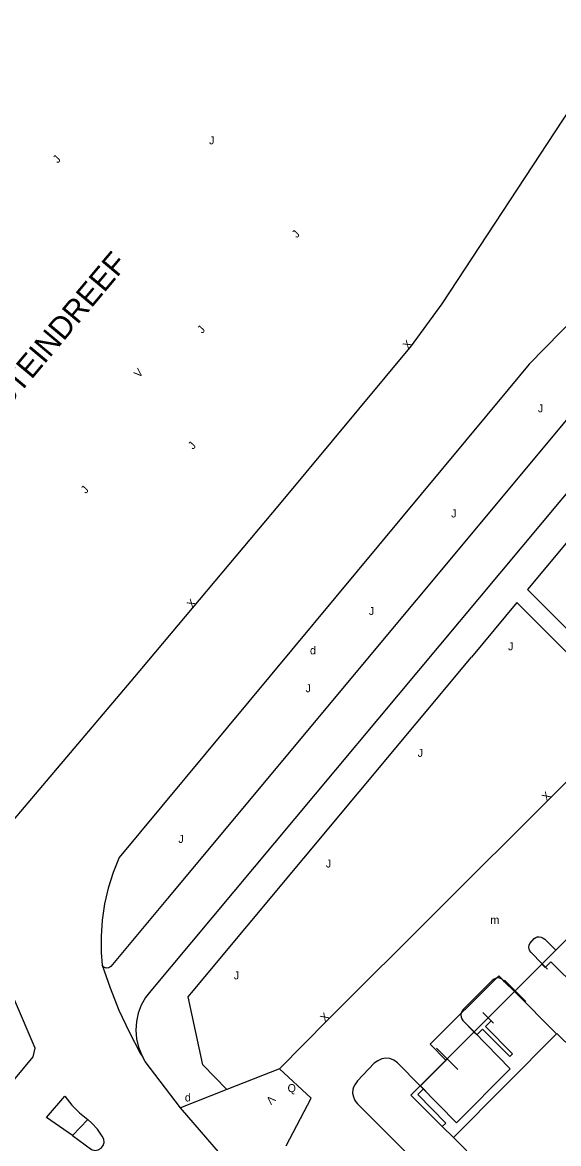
# Model space of a CAD drawing. Extents: x 134999 to 136502, y 457398 to 459002.
# Drawn here: x 135902.2 to 135935.7, y 458528.9 to 458598.9 of the extents above; entities that cross this region are included whole.
import ezdxf

# ---------------------------------------------------------------- set-up
doc = ezdxf.new("R2010")
doc.units = 0
for name, color, linetype in [('RI_DGTB_2', 7, 'Continuous'), ('RI_DGTB_29', 7, 'Continuous'), ('RI_DGTB_30', 7, 'Continuous'), ('RI_DGTB_31', 7, 'Continuous'), ('RI_DGTB_37', 7, 'Continuous'), ('RI_DGTB_43', 7, 'Continuous'), ('RI_DGTB_53', 7, 'Continuous'), ('RI_DGTB_54', 7, 'Continuous'), ('RI_DGTB_7', 7, 'Continuous')]:
    doc.layers.add(name, color=color, linetype=linetype)

msp = doc.modelspace()

# ---------------------------------------------------------------- linework, layer by layer
at = {"layer": 'RI_DGTB_2'}
for p, q in [((135935.54, 458540.963), (135934.666, 458540.086)), ((135932.955, 458538.373), (135931.311, 458536.731)), ((135931.311, 458536.731), (135930.425, 458535.846)), ((135929.131, 458529.241), (135935.581, 458535.721))]:
    msp.add_line(p, q, dxfattribs=at)
for points in [[(135937.148, 458542.574), (135935.54, 458540.963)], [(135933.067, 458538.485), (135934.666, 458540.086)], [(135934.666, 458540.086), (135934.871, 458539.881), (135935.221, 458540.231), (135936.941, 458538.551), (135938.681, 458536.771), (135936.643, 458534.721), (135935.611, 458535.751), (135935.581, 458535.721)], [(135932.955, 458538.373), (135933.067, 458538.485)], [(135930.42, 458535.842), (135928.655, 458534.077)], [(135930.425, 458535.846), (135930.42, 458535.842)], [(135928.655, 458534.077), (135927.059, 458532.483)], [(135928.436, 458529.936), (135926.471, 458531.901), (135927.059, 458532.483)], [(135929.131, 458529.241), (135928.436, 458529.936)], [(135932.371, 458523.941), (135931.721, 458524.591), (135931.771, 458524.621), (135929.781, 458526.631), (135930.771, 458527.601), (135929.131, 458529.241)]]:
    msp.add_lwpolyline(points, dxfattribs=at)
at = {"layer": 'RI_DGTB_53'}
for p, q in [((135934.347, 458540.443), (135935.023, 458539.769)), ((135934.685, 458540.106), (135931.311, 458536.731)), ((135934.665, 458540.087), (135931.311, 458536.731)), ((135932.323, 458539.093), (135933.673, 458537.744)), ((135935.581, 458535.721), (135932.955, 458538.373)), ((135930.973, 458537.068), (135931.648, 458536.394)), ((135930.425, 458535.846), (135927.059, 458532.483)), ((135930.425, 458535.846), (135927.071, 458532.481)), ((135930.088, 458536.181), (135930.762, 458535.511)), ((135928.075, 458534.834), (135929.421, 458533.493)), ((135909.872, 458533.996), (135909.71, 458534.271)), ((135912.085, 458531.112), (135909.872, 458533.996)), ((135918.257, 458533.549), (135914.976, 458532.253)), ((135926.734, 458532.816), (135927.407, 458532.146)), ((135918.679, 458528.731), (135920.246, 458531.7)), ((135905.324, 458529.382), (135906.279, 458530.373))]:
    msp.add_line(p, q, dxfattribs=at)
for points in [[(135957.784, 458600), (135911.256, 458544.178), (135907.716, 458539.936)], [(135955.841, 458600), (135933.863, 458577.571), (135932.556, 458575.986), (135908.239, 458546.755)], [(135961.681, 458600), (135910.221, 458538.425)], [(135926.513, 458578.726), (135928.43, 458581.358), (135940.683, 458600)], [(135957.271, 458591.651), (135933.775, 458563.488), (135940.301, 458556.941), (135942.244, 458558.959)], [(135776.129, 458412.665), (135786.016, 458422.694), (135795.845, 458432.779), (135805.617, 458442.919), (135815.332, 458453.115), (135824.988, 458463.366), (135834.586, 458473.672), (135844.125, 458484.031), (135853.605, 458494.445), (135863.026, 458504.913), (135872.387, 458515.434), (135881.688, 458526.008), (135890.929, 458536.635), (135900.11, 458547.314), (135909.23, 458558.045), (135918.288, 458568.827), (135926.513, 458578.726)], [(135937.574, 458552.874), (135937.451, 458553.041), (135937.531, 458553.111), (135937.021, 458553.741), (135939.511, 458556.251), (135933.101, 458562.681), (135930.256, 458559.27)], [(135918.257, 458533.549), (135921.281, 458536.611), (135935.141, 458550.421), (135937.574, 458552.874)], [(135908.239, 458546.755), (135907.86, 458545.81), (135907.556, 458544.838), (135907.329, 458543.845), (135907.18, 458542.837), (135907.112, 458541.821), (135907.123, 458540.803), (135907.185, 458540.03)], [(135934.685, 458540.106), (135933.981, 458540.831), (135933.91, 458540.924), (135933.861, 458541.031), (135933.844, 458541.151), (135933.861, 458541.271), (135933.914, 458541.383), (135934.191, 458541.691), (135934.28, 458541.752), (135934.381, 458541.791), (135934.502, 458541.796), (135934.621, 458541.771), (135934.742, 458541.716), (135934.851, 458541.641), (135935.54, 458540.963)], [(135907.185, 458540.03), (135907.187, 458540.024)], [(135907.187, 458540.024), (135907.668, 458538.61), (135908.226, 458537.217), (135908.858, 458535.856), (135909.561, 458534.531), (135909.71, 458534.271)], [(135907.716, 458539.936), (135907.585, 458539.848), (135907.427, 458539.834), (135907.283, 458539.898), (135907.187, 458540.024)], [(135932.955, 458538.373), (135932.331, 458538.971), (135932.219, 458539.096), (135932.081, 458539.191), (135931.948, 458539.228), (135931.811, 458539.211), (135931.678, 458539.156), (135931.561, 458539.071), (135929.761, 458537.271), (135929.678, 458537.169), (135929.621, 458537.051), (135929.603, 458536.911), (135929.621, 458536.771), (135929.661, 458536.661), (135929.721, 458536.561), (135930.425, 458535.846)], [(135910.221, 458538.425), (135909.89, 458537.998), (135909.626, 458537.527), (135909.435, 458537.022), (135909.32, 458536.495), (135909.284, 458535.956), (135909.328, 458535.418), (135909.451, 458534.892), (135909.65, 458534.39), (135909.71, 458534.271)], [(135901.154, 458532.24), (135902.871, 458534.29), (135902.989, 458534.837), (135901.695, 458537.859)], [(135914.976, 458532.253), (135913.471, 458533.801), (135912.561, 458538.051), (135912.768, 458538.299)], [(135930.425, 458535.846), (135932.691, 458533.541), (135929.321, 458530.171), (135927.059, 458532.483)], [(135927.059, 458532.483), (135925.631, 458533.921), (135925.405, 458534.078), (135925.151, 458534.181), (135924.905, 458534.202), (135924.661, 458534.161), (135924.413, 458534.049), (135924.191, 458533.891), (135923.141, 458532.791), (135922.965, 458532.543), (135922.896, 458532.407), (135922.851, 458532.261), (135922.835, 458532.024), (135922.881, 458531.791), (135922.979, 458531.557), (135923.141, 458531.361), (135924.559, 458529.935), (135930.911, 458523.631)], [(135905.324, 458529.382), (135903.695, 458530.508), (135904.848, 458531.824)], [(135904.848, 458531.824), (135905.279, 458531.277), (135905.769, 458530.783), (135906.279, 458530.373)], [(135907.185, 458529.332), (135906.895, 458529.766), (135906.542, 458530.151), (135906.279, 458530.373)], [(135905.324, 458529.382), (135906.521, 458528.499)], [(135906.521, 458528.499), (135906.723, 458528.449), (135906.93, 458528.478), (135907.11, 458528.582), (135907.239, 458528.747), (135907.297, 458528.947), (135907.276, 458529.154), (135907.185, 458529.332)]]:
    msp.add_lwpolyline(points, dxfattribs=at)
at = {"layer": 'RI_DGTB_54'}
for p, q in [((135912.768, 458538.299), (135930.256, 458559.27)), ((135920.246, 458531.7), (135918.257, 458533.549)), ((135914.976, 458532.253), (135912.085, 458531.112)), ((135916.571, 458525.903), (135912.085, 458531.112))]:
    msp.add_line(p, q, dxfattribs=at)
at = {"layer": 'RI_DGTB_7'}
for p, q in [((135931.141, 458536.191), (135931.491, 458536.541)), ((135931.491, 458536.541), (135931.311, 458536.731)), ((135930.961, 458536.031), (135930.601, 458535.661)), ((135932.661, 458534.321), (135930.961, 458536.031)), ((135932.821, 458534.481), (135931.141, 458536.191)), ((135932.661, 458534.321), (135932.821, 458534.481)), ((135926.901, 458531.941), (135927.261, 458532.291)), ((135927.261, 458532.291), (135927.059, 458532.483)), ((135928.661, 458530.151), (135926.901, 458531.941))]:
    msp.add_line(p, q, dxfattribs=at)
for points in [[(135932.955, 458538.373), (135931.972, 458539.352), (135927.681, 458535.081), (135928.655, 458534.077)], [(135932.955, 458538.373), (135931.972, 458539.352), (135927.681, 458535.081), (135928.655, 458534.077)], [(135932.955, 458538.373), (135931.972, 458539.352), (135927.681, 458535.081), (135928.655, 458534.077)], [(135930.601, 458535.661), (135930.42, 458535.842)], [(135928.436, 458529.936), (135928.661, 458530.151)]]:
    msp.add_lwpolyline(points, dxfattribs=at)

# ---------------------------------------------------------------- texts
at = {"layer": 'RI_DGTB_29'}
msp.add_text('d', height=0.5, dxfattribs=at).set_placement((135920.169, 458559.446))
msp.add_text('d', height=0.5, rotation=359.99973, dxfattribs=at).set_placement((135912.351, 458531.502))
at = {"layer": 'RI_DGTB_30'}
for s, rotation, p in [('X', 49.59262, (135926.307, 458578.478)), ('V', 47.7449, (135909.482, 458576.693)), ('X', 50.28792, (135912.815, 458562.297)), ('X', 45.06376, (135934.965, 458550.247)), ('X', 45.02264, (135921.105, 458536.436)), ('V', 226.3011, (135917.694, 458531.925))]:
    msp.add_text(s, height=0.5, rotation=rotation, dxfattribs=at).set_placement(p)
at = {"layer": 'RI_DGTB_31'}
for s, height, rotation, p in [('J', 0.5, 359.99963, (135913.86, 458591.32)), ('J', 0.499, 47.69638, (135904.405, 458590.11)), ('J', 0.499, 47.69638, (135919.346, 458585.435)), ('J', 0.499, 47.69638, (135913.435, 458579.459)), ('J', 0.499, 47.69638, (135912.856, 458572.213)), ('J', 0.499, 47.69638, (135906.156, 458569.456)), ('J', 0.5, 359.99973, (135915.411, 458539.132)), ('Q', 0.5, 359.99965, (135918.769, 458532.087))]:
    msp.add_text(s, height=height, rotation=rotation, dxfattribs=at).set_placement(p)
for p in [(135934.416, 458574.572), (135928.998, 458568), (135923.854, 458561.906), (135932.551, 458559.697), (135919.893, 458557.079), (135926.901, 458553.04), (135911.94, 458547.66), (135921.163, 458546.124)]:
    msp.add_text('J', height=0.5, dxfattribs=at).set_placement(p)
at = {"layer": 'RI_DGTB_37'}
msp.add_text('EINSTEINDREEF', height=1.4, rotation=50.01417, dxfattribs=at).set_placement((135899.213, 458572.359))
at = {"layer": 'RI_DGTB_43'}
msp.add_text('m', height=0.5, dxfattribs=at).set_placement((135931.448, 458542.6))

doc.saveas('drawing.dxf')
